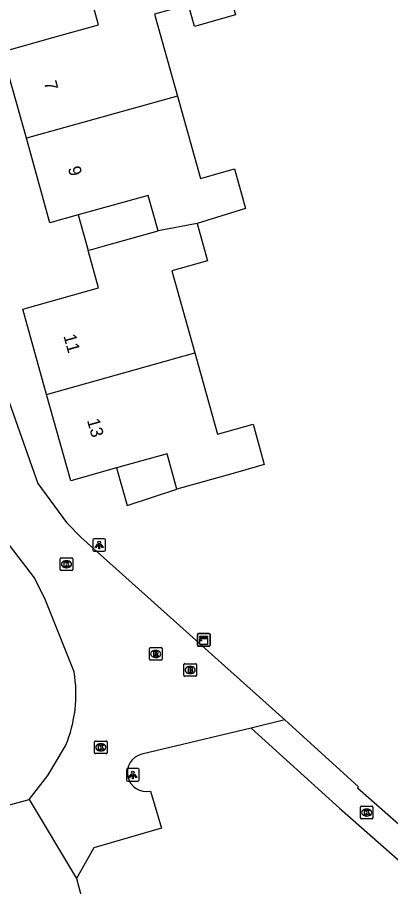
# Model space of a CAD drawing. Extents: x 162880 to 165536, y 384011 to 385179.
# Drawn here: x 164513.3 to 164542.8, y 384643.4 to 384712.2 of the extents above; entities that cross this region are included whole.
import ezdxf

# ---------------------------------------------------------------- set-up
doc = ezdxf.new("R2010")
doc.units = 0
for name, color, linetype in [('IMGEO_Brandkraan', 7, 'Continuous'), ('IMGEO_Fietspad_open', 7, 'Continuous'), ('IMGEO_Kast', 7, 'Continuous'), ('IMGEO_Kolk', 7, 'Continuous'), ('IMGEO_Lichtpunt', 7, 'Continuous'), ('IMGEO_Pand', 7, 'Continuous'), ('IMGEO_Pand_nummerreeks', 7, 'Continuous'), ('IMGEO_Pand_overbouw', 7, 'Continuous'), ('IMGEO_Rijbaan_lokaal_open', 7, 'Continuous'), ('IMGEO_Rioolput', 7, 'Continuous')]:
    doc.layers.add(name, color=color, linetype=linetype)

msp = doc.modelspace()

# ---------------------------------------------------------------- linework, layer by layer
at = {"layer": 'IMGEO_Brandkraan'}
for p, q in [((164526.443, 384660.155), (164526.443, 384661.007)), ((164526.518, 384661.081), (164527.37, 384661.081)), ((164527.444, 384661.007), (164527.444, 384660.155)), ((164526.954, 384660.301), (164526.929, 384660.301)), ((164526.931, 384660.861), (164526.956, 384660.861)), ((164527.37, 384660.081), (164526.518, 384660.081))]:
    msp.add_line(p, q, dxfattribs=at)
for points in [[(164526.443, 384660.155), (164526.443, 384661.007)], [(164526.518, 384661.081), (164527.37, 384661.081)], [(164527.444, 384661.007), (164527.444, 384660.155)], [(164526.791, 384660.781), (164526.791, 384660.381), (164527.004, 384660.381)], [(164527.022, 384660.781), (164526.791, 384660.781)], [(164526.97, 384660.7), (164526.916, 384660.7), (164526.916, 384660.624)], [(164526.916, 384660.624), (164526.969, 384660.624)], [(164526.978, 384660.548), (164526.916, 384660.548), (164526.916, 384660.467)], [(164526.916, 384660.467), (164526.978, 384660.467)], [(164527.37, 384660.081), (164526.518, 384660.081)]]:
    msp.add_lwpolyline(points, dxfattribs=at)
for centre, radius, start, end in [((164526.52, 384661.005), 0.0765, 91.55205, 178.44795), ((164526.52, 384661.005), 0.0765, 91.55205, 178.44795), ((164527.368, 384661.005), 0.0765, 1.55205, 88.44795), ((164527.368, 384661.005), 0.0765, 1.55205, 88.44795), ((164526.971, 384660.662), 0.0379, 267.82845, 90.93552), ((164526.979, 384660.507), 0.0404, 269.87594, 90.50774), ((164527.01, 384660.632), 0.251, 268.66757, 293.53466), ((164527.026, 384660.636), 0.145, 59.4692, 91.53667), ((164527.051, 384660.683), 0.0922, 285.51372, 58.15012), ((164527.056, 384660.491), 0.105, 301.31148, 78.98903), ((164526.52, 384660.157), 0.0765, 181.55205, 268.44795), ((164526.52, 384660.157), 0.0765, 181.55205, 268.44795), ((164527.368, 384660.157), 0.0765, 271.55205, 358.44795), ((164527.368, 384660.157), 0.0765, 271.55205, 358.44795)]:
    msp.add_arc(centre, radius, start, end, dxfattribs=at)
for centre, major_axis, ratio, start_param, end_param in [((164526.93, 384660.581), (-0.387, 0.002), 0.722429, 4.712389, 7.853982), ((164526.955, 384660.581), (-0.39, 0.002), 0.717154, 1.570796, 4.712389)]:
    msp.add_ellipse(centre, major_axis=major_axis, ratio=ratio, start_param=start_param, end_param=end_param, dxfattribs=at)
at = {"layer": 'IMGEO_Fietspad_open'}
for points in [[(164534.438, 384656.628), (164540.259, 384651.331), (164540.182, 384651.24), (164545.197, 384646.837), (164545.473, 384646.627)], [(164531.771, 384655.966), (164538.774, 384649.654), (164544.453, 384644.656)]]:
    msp.add_lwpolyline(points, dxfattribs=at)
at = {"layer": 'IMGEO_Kast'}
for p, q in [((164527.527, 384662.535), (164527.527, 384663.376)), ((164527.527, 384663.376), (164527.527, 384662.535)), ((164527.602, 384663.46), (164528.443, 384663.46)), ((164528.443, 384663.46), (164527.602, 384663.46)), ((164528.527, 384663.385), (164528.527, 384662.544)), ((164528.527, 384662.544), (164528.527, 384663.385)), ((164528.452, 384662.46), (164527.611, 384662.46)), ((164527.611, 384662.46), (164528.452, 384662.46))]:
    msp.add_line(p, q, dxfattribs=at)
for points in [[(164527.722, 384663.25), (164528.322, 384663.25), (164528.322, 384663.165), (164527.722, 384663.165), (164527.722, 384663.25)], [(164527.722, 384663.075), (164528.322, 384663.075), (164528.322, 384662.586), (164527.722, 384662.586), (164527.722, 384663.075)]]:
    msp.add_lwpolyline(points, dxfattribs=at)
msp.add_circle((164527.806, 384662.924), 0.0377, dxfattribs=at)
for centre, start, end in [((164527.605, 384663.382), 92.4484, 184.28452), ((164527.605, 384663.382), 92.4484, 184.28452), ((164528.449, 384663.382), 2.4484, 94.28452), ((164528.449, 384663.382), 2.4484, 94.28452), ((164527.605, 384662.538), 182.4484, 274.28452), ((164527.605, 384662.538), 182.4484, 274.28452), ((164528.449, 384662.538), 272.4484, 4.28452), ((164528.449, 384662.538), 272.4484, 4.28452)]:
    msp.add_arc(centre, 0.0779, start, end, dxfattribs=at)
at = {"layer": 'IMGEO_Kolk'}
for p, q in [((164516.651, 384668.527), (164516.651, 384669.379)), ((164516.726, 384669.453), (164517.578, 384669.453)), ((164517.139, 384669.233), (164517.164, 384669.233)), ((164517.652, 384669.379), (164517.652, 384668.527)), ((164517.162, 384668.673), (164517.137, 384668.673)), ((164517.578, 384668.453), (164516.726, 384668.453)), ((164519.373, 384654.03), (164519.373, 384654.882)), ((164519.448, 384654.956), (164520.3, 384654.956)), ((164520.374, 384654.882), (164520.374, 384654.03)), ((164519.884, 384654.176), (164519.859, 384654.176)), ((164519.861, 384654.736), (164519.886, 384654.736)), ((164520.3, 384653.956), (164519.448, 384653.956)), ((164540.417, 384648.866), (164540.417, 384649.718)), ((164540.492, 384649.792), (164541.344, 384649.792)), ((164540.905, 384649.572), (164540.93, 384649.572)), ((164541.418, 384649.718), (164541.418, 384648.866)), ((164541.344, 384648.792), (164540.492, 384648.792)), ((164540.928, 384649.012), (164540.903, 384649.012))]:
    msp.add_line(p, q, dxfattribs=at)
for points in [[(164516.651, 384668.527), (164516.651, 384669.379)], [(164516.726, 384669.453), (164517.578, 384669.453)], [(164517.652, 384669.379), (164517.652, 384668.527)], [(164516.972, 384669.153), (164517.095, 384669.153), (164517.095, 384669.002), (164517.225, 384669.153), (164517.389, 384669.153), (164517.243, 384669.002), (164517.396, 384668.753), (164517.244, 384668.753), (164517.159, 384668.917), (164517.095, 384668.85), (164517.095, 384668.753), (164516.972, 384668.753), (164516.972, 384669.153)], [(164517.578, 384668.453), (164516.726, 384668.453)], [(164519.373, 384654.03), (164519.373, 384654.882)], [(164519.448, 384654.956), (164520.3, 384654.956)], [(164520.374, 384654.882), (164520.374, 384654.03)], [(164519.694, 384654.656), (164519.817, 384654.656), (164519.817, 384654.505), (164519.947, 384654.656), (164520.111, 384654.656), (164519.965, 384654.505), (164520.118, 384654.256), (164519.966, 384654.256), (164519.881, 384654.42), (164519.817, 384654.353), (164519.817, 384654.256), (164519.694, 384654.256), (164519.694, 384654.656)], [(164520.3, 384653.956), (164519.448, 384653.956)], [(164540.417, 384648.866), (164540.417, 384649.718)], [(164540.492, 384649.792), (164541.344, 384649.792)], [(164540.738, 384649.492), (164540.861, 384649.492), (164540.861, 384649.341), (164540.991, 384649.492), (164541.155, 384649.492), (164541.009, 384649.341), (164541.162, 384649.092), (164541.01, 384649.092), (164540.925, 384649.256), (164540.861, 384649.189), (164540.861, 384649.092), (164540.738, 384649.092), (164540.738, 384649.492)], [(164541.418, 384649.718), (164541.418, 384648.866)], [(164541.344, 384648.792), (164540.492, 384648.792)]]:
    msp.add_lwpolyline(points, dxfattribs=at)
for centre, start, end in [((164516.728, 384669.377), 91.55205, 178.44795), ((164516.728, 384669.377), 91.55205, 178.44795), ((164517.576, 384669.377), 1.55205, 88.44795), ((164517.576, 384669.377), 1.55205, 88.44795), ((164516.728, 384668.529), 181.55205, 268.44795), ((164516.728, 384668.529), 181.55205, 268.44795), ((164517.576, 384668.529), 271.55205, 358.44795), ((164517.576, 384668.529), 271.55205, 358.44795), ((164519.45, 384654.88), 91.55205, 178.44795), ((164519.45, 384654.88), 91.55205, 178.44795), ((164520.298, 384654.88), 1.55205, 88.44795), ((164520.298, 384654.88), 1.55205, 88.44795), ((164519.45, 384654.032), 181.55205, 268.44795), ((164519.45, 384654.032), 181.55205, 268.44795), ((164520.298, 384654.032), 271.55205, 358.44795), ((164520.298, 384654.032), 271.55205, 358.44795), ((164540.494, 384649.716), 91.55205, 178.44795), ((164540.494, 384649.716), 91.55205, 178.44795), ((164541.342, 384649.716), 1.55205, 88.44795), ((164541.342, 384649.716), 1.55205, 88.44795), ((164540.494, 384648.868), 181.55205, 268.44795), ((164540.494, 384648.868), 181.55205, 268.44795), ((164541.342, 384648.868), 271.55205, 358.44795), ((164541.342, 384648.868), 271.55205, 358.44795)]:
    msp.add_arc(centre, 0.0765, start, end, dxfattribs=at)
for centre, major_axis, ratio, start_param, end_param in [((164517.138, 384668.953), (-0.387, 0.002), 0.722429, 4.712389, 7.853982), ((164517.163, 384668.953), (-0.39, 0.002), 0.717154, 1.570796, 4.712389), ((164519.86, 384654.456), (-0.387, 0.002), 0.722429, 4.712389, 7.853982), ((164519.885, 384654.456), (-0.39, 0.002), 0.717154, 1.570796, 4.712389), ((164540.904, 384649.292), (-0.387, 0.002), 0.722429, 4.712389, 7.853982), ((164540.929, 384649.292), (-0.39, 0.002), 0.717154, 1.570796, 4.712389)]:
    msp.add_ellipse(centre, major_axis=major_axis, ratio=ratio, start_param=start_param, end_param=end_param, dxfattribs=at)
at = {"layer": 'IMGEO_Lichtpunt'}
for p, q in [((164519.241, 384670.88), (164519.241, 384670.073)), ((164519.241, 384670.88), (164519.241, 384670.073)), ((164520.143, 384670.975), (164519.335, 384670.975)), ((164520.143, 384670.975), (164519.335, 384670.975)), ((164520.237, 384670.073), (164520.237, 384670.88)), ((164520.237, 384670.073), (164520.237, 384670.88)), ((164519.335, 384669.979), (164520.143, 384669.979)), ((164519.335, 384669.979), (164520.143, 384669.979)), ((164522.814, 384652.769), (164522.006, 384652.769)), ((164522.814, 384652.769), (164522.006, 384652.769)), ((164521.912, 384652.674), (164521.912, 384651.867)), ((164521.912, 384652.674), (164521.912, 384651.867)), ((164522.908, 384651.867), (164522.908, 384652.674)), ((164522.908, 384651.867), (164522.908, 384652.674)), ((164522.006, 384651.773), (164522.814, 384651.773)), ((164522.006, 384651.773), (164522.814, 384651.773))]:
    msp.add_line(p, q, dxfattribs=at)
for points in [[(164519.615, 384670.544), (164519.654, 384670.516), (164519.466, 384670.254), (164519.428, 384670.281), (164519.615, 384670.544)], [(164519.717, 384670.496), (164519.764, 384670.496), (164519.764, 384670.174), (164519.717, 384670.174), (164519.717, 384670.496)], [(164519.827, 384670.516), (164519.865, 384670.543), (164520.052, 384670.281), (164520.013, 384670.253), (164519.827, 384670.516)], [(164522.286, 384652.338), (164522.325, 384652.31), (164522.137, 384652.048), (164522.099, 384652.075), (164522.286, 384652.338)], [(164522.388, 384652.29), (164522.435, 384652.29), (164522.435, 384651.968), (164522.388, 384651.968), (164522.388, 384652.29)], [(164522.498, 384652.31), (164522.536, 384652.337), (164522.723, 384652.075), (164522.684, 384652.047), (164522.498, 384652.31)]]:
    msp.add_lwpolyline(points, dxfattribs=at)
for centre in [(164519.74, 384670.678), (164522.411, 384652.472)]:
    msp.add_circle(centre, 0.0994, dxfattribs=at)
for centre, start, end in [((164519.335, 384670.88), 90, 180), ((164519.335, 384670.88), 90, 180), ((164520.143, 384670.88), 0, 90), ((164520.143, 384670.88), 0, 90), ((164519.335, 384670.073), 180, 270), ((164519.335, 384670.073), 180, 270), ((164520.143, 384670.073), 270, 0), ((164520.143, 384670.073), 270, 360), ((164522.006, 384652.674), 90, 180), ((164522.006, 384652.674), 90, 180), ((164522.814, 384652.674), 0, 90), ((164522.814, 384652.674), 0, 90), ((164522.006, 384651.867), 180, 270), ((164522.006, 384651.867), 180, 270), ((164522.814, 384651.867), 270, 0), ((164522.814, 384651.867), 270, 360)]:
    msp.add_arc(centre, 0.0946, start, end, dxfattribs=at)
at = {"layer": 'IMGEO_Pand'}
for points in [[(164524.073, 384715.867), (164525.926, 384716.386), (164529.182, 384717.298), (164530.542, 384712.443), (164527.285, 384711.531), (164526.804, 384713.247), (164524.129, 384712.5), (164525.943, 384706.009)], [(164513.977, 384702.682), (164512.063, 384709.528), (164516.073, 384710.648), (164519.697, 384711.661), (164518.92, 384714.442)], [(164525.943, 384706.009), (164513.977, 384702.682)], [(164525.943, 384706.009), (164527.762, 384699.499), (164530.456, 384700.252), (164531.335, 384697.107), (164527.487, 384695.929)], [(164524.405, 384695.342), (164523.618, 384698.159), (164518.083, 384696.612), (164515.848, 384695.987), (164513.977, 384702.682)], [(164527.487, 384695.929), (164524.405, 384695.342)], [(164527.487, 384695.929), (164528.311, 384692.978), (164525.495, 384692.191), (164527.316, 384685.677)], [(164515.585, 384682.39), (164513.695, 384689.151), (164519.701, 384690.83), (164518.871, 384693.796), (164520.536, 384694.261), (164524.405, 384695.342)], [(164515.585, 384682.39), (164527.316, 384685.677)], [(164527.316, 384685.677), (164529.113, 384679.246), (164531.92, 384680.03), (164532.812, 384676.839), (164530.709, 384676.252), (164525.893, 384674.906), (164525.113, 384677.696), (164521.117, 384676.579), (164517.492, 384675.566), (164515.585, 384682.39)]]:
    msp.add_lwpolyline(points, dxfattribs=at)
at = {"layer": 'IMGEO_Pand_overbouw'}
for points in [[(164524.405, 384695.342), (164523.618, 384698.159), (164518.083, 384696.612), (164518.871, 384693.796), (164520.536, 384694.261)], [(164525.893, 384674.906), (164525.113, 384677.696), (164521.117, 384676.579), (164521.947, 384673.613)]]:
    msp.add_lwpolyline(points, close=True, dxfattribs=at)
at = {"layer": 'IMGEO_Rijbaan_lokaal_open'}
for points in [[(164517.762, 384660.435), (164515.486, 384666.107), (164514.624, 384667.881), (164511.66, 384671.701), (164510.882, 384672.956), (164509.919, 384674.959), (164508.363, 384678.987), (164505.978, 384687.688), (164505.183, 384689.932), (164503.507, 384692.48), (164500.807, 384695.691), (164500, 384696.322), (164498.275, 384697.465), (164496.44, 384698.422), (164489.662, 384696.612), (164489.521, 384697.094)], [(164511.219, 384687.36), (164512.472, 384682.22), (164514.876, 384675.349), (164517.165, 384672.265), (164518.309, 384671.062), (164534.195, 384656.849), (164534.438, 384656.628)], [(164534.438, 384656.628), (164531.771, 384655.966)], [(164531.771, 384655.966), (164523.113, 384653.922)], [(164514.198, 384650.328), (164515.675, 384652.236), (164517.09, 384654.584)], [(164523.802, 384650.998), (164524.681, 384648.065), (164519.332, 384646.512), (164517.947, 384644.085)], [(164490.038, 384638.472), (164494.89, 384639.581), (164497.218, 384642.995), (164496.515, 384645.565), (164500, 384646.484), (164514.198, 384650.328)], [(164514.198, 384650.328), (164517.947, 384644.085)], [(164517.947, 384644.085), (164519.33, 384638.956), (164500.118, 384633.637), (164500, 384634.035), (164499.893, 384634.395), (164496.67, 384634.865), (164480.183, 384630.264), (164479.825, 384631.411), (164477.757, 384632.708), (164475.936, 384632.986), (164471.09, 384632.466), (164464.263, 384630.663)]]:
    msp.add_lwpolyline(points, dxfattribs=at)
for centre, radius, start, end in [((164507.062, 384658.7), 10.839, 337.68461, 9.21172), ((164523.478, 384652.465), 1.502, 104.06521, 282.45297)]:
    msp.add_arc(centre, radius, start, end, dxfattribs=at)
at = {"layer": 'IMGEO_Rioolput'}
for p, q in [((164523.792, 384662.353), (164524.644, 384662.353)), ((164523.717, 384661.427), (164523.717, 384662.279)), ((164524.205, 384662.133), (164524.23, 384662.133)), ((164524.718, 384662.279), (164524.718, 384661.427)), ((164524.644, 384661.353), (164523.792, 384661.353)), ((164524.228, 384661.573), (164524.203, 384661.573))]:
    msp.add_line(p, q, dxfattribs=at)
for points in [[(164523.792, 384662.353), (164524.644, 384662.353)], [(164523.717, 384661.427), (164523.717, 384662.279)], [(164524.306, 384662.051), (164524.054, 384662.053), (164524.054, 384661.653)], [(164524.054, 384661.653), (164524.178, 384661.653), (164524.178, 384661.815), (164524.189, 384661.815)], [(164524.232, 384661.972), (164524.178, 384661.972), (164524.178, 384661.891)], [(164524.178, 384661.891), (164524.23, 384661.891)], [(164524.236, 384661.786), (164524.307, 384661.653), (164524.447, 384661.653), (164524.382, 384661.779)], [(164524.718, 384662.279), (164524.718, 384661.427)], [(164524.644, 384661.353), (164523.792, 384661.353)]]:
    msp.add_lwpolyline(points, dxfattribs=at)
for centre, radius, start, end in [((164523.794, 384662.277), 0.0765, 91.55205, 178.44795), ((164523.794, 384662.277), 0.0765, 91.55205, 178.44795), ((164524.642, 384662.277), 0.0765, 1.55205, 88.44795), ((164524.642, 384662.277), 0.0765, 1.55205, 88.44795), ((164524.188, 384661.762), 0.0533, 26.02933, 88.69889), ((164524.214, 384662.08), 0.19, 274.7715, 282.96867), ((164524.238, 384661.876), 0.0964, 77.00612, 93.18647), ((164524.252, 384661.933), 0.0378, 276.66336, 79.67722), ((164524.305, 384661.941), 0.109, 350.36119, 89.41601), ((164524.303, 384661.941), 0.112, 277.58423, 350.98172), ((164524.287, 384661.726), 0.108, 29.51342, 73.79051), ((164523.794, 384661.429), 0.0765, 181.55205, 268.44795), ((164523.794, 384661.429), 0.0765, 181.55205, 268.44795), ((164524.642, 384661.429), 0.0765, 271.55205, 358.44795), ((164524.642, 384661.429), 0.0765, 271.55205, 358.44795)]:
    msp.add_arc(centre, radius, start, end, dxfattribs=at)
for centre, major_axis, ratio, start_param, end_param in [((164524.204, 384661.853), (-0.387, 0.002), 0.722429, 4.712389, 7.853982), ((164524.229, 384661.853), (-0.39, 0.002), 0.717154, 1.570796, 4.712389)]:
    msp.add_ellipse(centre, major_axis=major_axis, ratio=ratio, start_param=start_param, end_param=end_param, dxfattribs=at)

# ---------------------------------------------------------------- texts
at = {"layer": 'IMGEO_Pand_nummerreeks'}
for s, rotation, p in [('7', 285.61682, (164515.362, 384707.086)), ('9', 285.61682, (164517.255, 384700.316)), ('11', 285.61565, (164516.904, 384687.031)), ('13', 285.61565, (164518.772, 384680.349))]:
    msp.add_text(s, height=1, rotation=rotation, dxfattribs=at).set_placement(p)

doc.saveas('drawing.dxf')
